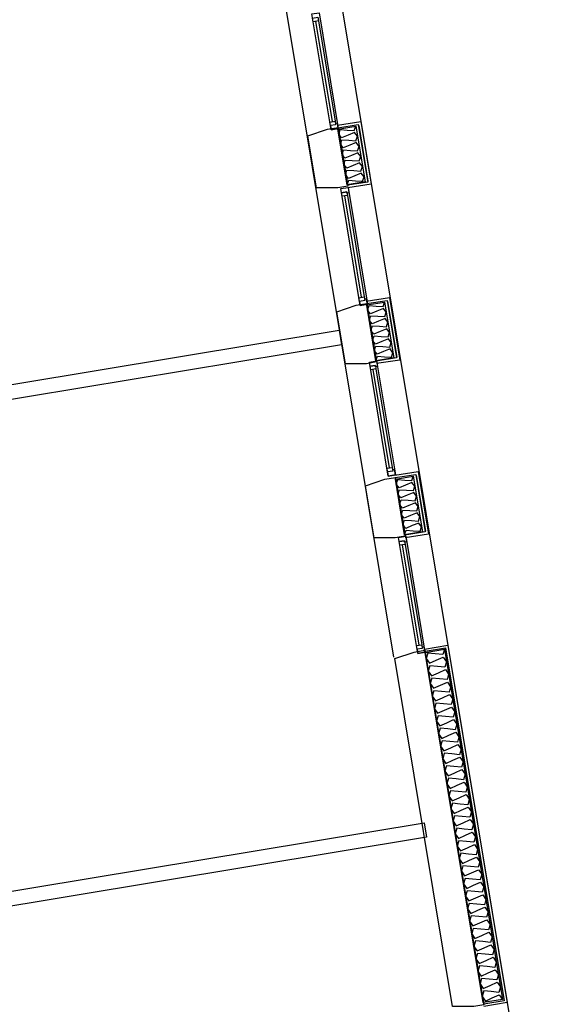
# Model space of a CAD drawing. Header units: millimetres. Extents: x -15 to 127, y -65 to 67.
# Tile 381 of 476: x 115.123 to 115.485, y 27.275 to 27.941. Entities that reach past the tile are written whole.
import ezdxf

# ---------------------------------------------------------------- set-up
doc = ezdxf.new("R2010")
doc.units = ezdxf.units.MM
doc.header["$MEASUREMENT"] = 0
doc.layers.add('Calque 5', color=7, linetype='Continuous')

# ---------------------------------------------------------------- blocks, each defined once
blk = doc.blocks.new('PD_30953')
at = {"layer": 'Calque 5', "color": 0}
for p, q in [((47.79979, -39.05721), (47.81558, -39.05476)), ((47.81558, -39.05476), (47.82259, -39.09701)), ((47.82259, -39.09701), (47.80675, -39.09947))]:
    blk.add_line(p, q, dxfattribs=at)
blk = doc.blocks.new('PD_30954')
at = {"layer": 'Calque 5', "color": 0}
for points in [[(47.80631, -39.0975), (47.80007, -39.05981), (47.81216, -39.05781), (47.81841, -39.09549), (47.80631, -39.0975)], [(47.80631, -39.0975), (47.80737, -39.09448), (47.81208, -39.09478), (47.81679, -39.09508), (47.81784, -39.09206), (47.81587, -39.08955), (47.81151, -39.09135), (47.80715, -39.09316), (47.80518, -39.09064), (47.80623, -39.08763), (47.81094, -39.08793), (47.81565, -39.08823), (47.81671, -39.08521), (47.81474, -39.0827), (47.81037, -39.0845), (47.80601, -39.08631), (47.80404, -39.08379), (47.8051, -39.08078), (47.80981, -39.08108), (47.81452, -39.08138), (47.81557, -39.07836), (47.8136, -39.07585), (47.80924, -39.07765), (47.80488, -39.07946), (47.80291, -39.07694), (47.80396, -39.07392), (47.80867, -39.07423), (47.81338, -39.07453), (47.81443, -39.07151), (47.81246, -39.06899), (47.8081, -39.0708), (47.80374, -39.07261), (47.80177, -39.07009), (47.80282, -39.06707), (47.80753, -39.06737), (47.81224, -39.06768), (47.8133, -39.06466), (47.81133, -39.06214), (47.80697, -39.06395), (47.8026, -39.06575), (47.80063, -39.06324), (47.80169, -39.06022), (47.8064, -39.06052), (47.81111, -39.06082), (47.81216, -39.05781)]]:
    blk.add_lwpolyline(points, dxfattribs=at)
blk = doc.blocks.new('PD_30952')
at = {"layer": 'Calque 5', "color": 0}
blk.add_line((47.81413, -39.05748), (47.82038, -39.09516), dxfattribs=at)
blk.add_lwpolyline([(47.80649, -39.09777), (47.80005, -39.05891), (47.81388, -39.05676), (47.82033, -39.09562), (47.80649, -39.09777)], dxfattribs=at)
at = {"layer": 'Calque 5'}
for name in ['PD_30953', 'PD_30954']:
    blk.add_blockref(name, (0, 0), dxfattribs=at)
blk = doc.blocks.new('PD_30957')
at = {"layer": 'Calque 5', "color": 0}
for p, q in [((47.81926, -39.17615), (47.83505, -39.1737)), ((47.83505, -39.1737), (47.84206, -39.21596)), ((47.84206, -39.21596), (47.82622, -39.21841))]:
    blk.add_line(p, q, dxfattribs=at)
blk = doc.blocks.new('PD_30958')
at = {"layer": 'Calque 5', "color": 0}
for points in [[(47.82579, -39.21644), (47.81954, -39.17876), (47.83163, -39.17675), (47.83788, -39.21443), (47.82579, -39.21644)], [(47.82579, -39.21644), (47.82684, -39.21342), (47.83155, -39.21372), (47.83626, -39.21402), (47.83732, -39.21101), (47.83534, -39.20849), (47.83098, -39.2103), (47.82662, -39.2121), (47.82465, -39.20959), (47.82571, -39.20657), (47.83042, -39.20687), (47.83513, -39.20717), (47.83618, -39.20416), (47.83421, -39.20164), (47.82985, -39.20345), (47.82549, -39.20525), (47.82352, -39.20274), (47.82457, -39.19972), (47.82928, -39.20002), (47.83399, -39.20032), (47.83504, -39.19731), (47.83307, -39.19479), (47.82871, -39.1966), (47.82435, -39.1984), (47.82238, -39.19589), (47.82343, -39.19287), (47.82814, -39.19317), (47.83285, -39.19347), (47.83391, -39.19045), (47.83194, -39.18794), (47.82758, -39.18974), (47.82321, -39.19155), (47.82124, -39.18903), (47.8223, -39.18602), (47.82701, -39.18632), (47.83172, -39.18662), (47.83277, -39.1836), (47.8308, -39.18109), (47.82644, -39.18289), (47.82208, -39.1847), (47.82011, -39.18218), (47.82116, -39.17917), (47.82587, -39.17947), (47.83058, -39.17977), (47.83163, -39.17675)]]:
    blk.add_lwpolyline(points, dxfattribs=at)
blk = doc.blocks.new('PD_30956')
at = {"layer": 'Calque 5', "color": 0}
blk.add_line((47.83361, -39.17642), (47.83986, -39.21411), dxfattribs=at)
blk.add_lwpolyline([(47.82597, -39.21671), (47.81952, -39.17785), (47.83336, -39.1757), (47.8398, -39.21457), (47.82597, -39.21671)], dxfattribs=at)
at = {"layer": 'Calque 5'}
for name in ['PD_30957', 'PD_30958']:
    blk.add_blockref(name, (0, 0), dxfattribs=at)
blk = doc.blocks.new('PD_30961')
at = {"layer": 'Calque 5', "color": 0}
for p, q in [((47.83864, -39.29379), (47.85442, -39.29134)), ((47.85442, -39.29134), (47.86143, -39.3336)), ((47.86143, -39.3336), (47.8456, -39.33606))]:
    blk.add_line(p, q, dxfattribs=at)
blk = doc.blocks.new('PD_30962')
at = {"layer": 'Calque 5', "color": 0}
for points in [[(47.84516, -39.33408), (47.83891, -39.2964), (47.85101, -39.2944), (47.85726, -39.33208), (47.84516, -39.33408)], [(47.84516, -39.33408), (47.84621, -39.33107), (47.85093, -39.33137), (47.85564, -39.33167), (47.85669, -39.32865), (47.85472, -39.32614), (47.85036, -39.32794), (47.846, -39.32975), (47.84403, -39.32723), (47.84508, -39.32422), (47.84979, -39.32452), (47.8545, -39.32482), (47.85555, -39.3218), (47.85358, -39.31929), (47.84922, -39.32109), (47.84486, -39.3229), (47.84289, -39.32038), (47.84394, -39.31736), (47.84865, -39.31767), (47.85336, -39.31797), (47.85442, -39.31495), (47.85245, -39.31243), (47.84808, -39.31424), (47.84372, -39.31604), (47.84175, -39.31353), (47.84281, -39.31051), (47.84752, -39.31081), (47.85223, -39.31111), (47.85328, -39.3081), (47.85131, -39.30558), (47.84695, -39.30739), (47.84259, -39.30919), (47.84062, -39.30668), (47.84167, -39.30366), (47.84638, -39.30396), (47.85109, -39.30426), (47.85214, -39.30125), (47.85017, -39.29873), (47.84581, -39.30054), (47.84145, -39.30234), (47.83948, -39.29983), (47.84053, -39.29681), (47.84524, -39.29711), (47.84995, -39.29741), (47.85101, -39.2944)]]:
    blk.add_lwpolyline(points, dxfattribs=at)
blk = doc.blocks.new('PD_30960')
at = {"layer": 'Calque 5', "color": 0}
blk.add_line((47.85298, -39.29407), (47.85923, -39.33175), dxfattribs=at)
blk.add_lwpolyline([(47.84534, -39.33436), (47.83889, -39.29549), (47.85273, -39.29335), (47.85917, -39.33221), (47.84534, -39.33436)], dxfattribs=at)
at = {"layer": 'Calque 5'}
for name in ['PD_30961', 'PD_30962']:
    blk.add_blockref(name, (0, 0), dxfattribs=at)
blk = doc.blocks.new('PD_32299')
at = {"layer": 'Calque 5', "color": 0}
for p, q in [((47.79979, -39.05721), (47.81558, -39.05476)), ((47.81558, -39.05476), (47.82259, -39.09701)), ((47.82259, -39.09701), (47.80675, -39.09947))]:
    blk.add_line(p, q, dxfattribs=at)
blk = doc.blocks.new('PD_32300')
at = {"layer": 'Calque 5', "color": 0}
for points in [[(47.80631, -39.0975), (47.80007, -39.05981), (47.81216, -39.05781), (47.81841, -39.09549), (47.80631, -39.0975)], [(47.80631, -39.0975), (47.80737, -39.09448), (47.81208, -39.09478), (47.81679, -39.09508), (47.81784, -39.09206), (47.81587, -39.08955), (47.81151, -39.09135), (47.80715, -39.09316), (47.80518, -39.09064), (47.80623, -39.08763), (47.81094, -39.08793), (47.81565, -39.08823), (47.81671, -39.08521), (47.81474, -39.0827), (47.81037, -39.0845), (47.80601, -39.08631), (47.80404, -39.08379), (47.8051, -39.08078), (47.80981, -39.08108), (47.81452, -39.08138), (47.81557, -39.07836), (47.8136, -39.07585), (47.80924, -39.07765), (47.80488, -39.07946), (47.80291, -39.07694), (47.80396, -39.07392), (47.80867, -39.07423), (47.81338, -39.07453), (47.81443, -39.07151), (47.81246, -39.06899), (47.8081, -39.0708), (47.80374, -39.07261), (47.80177, -39.07009), (47.80282, -39.06707), (47.80753, -39.06737), (47.81224, -39.06768), (47.8133, -39.06466), (47.81133, -39.06214), (47.80697, -39.06395), (47.8026, -39.06575), (47.80063, -39.06324), (47.80169, -39.06022), (47.8064, -39.06052), (47.81111, -39.06082), (47.81216, -39.05781)]]:
    blk.add_lwpolyline(points, dxfattribs=at)
blk = doc.blocks.new('PD_32298')
at = {"layer": 'Calque 5', "color": 0}
blk.add_line((47.81413, -39.05748), (47.82038, -39.09516), dxfattribs=at)
blk.add_lwpolyline([(47.80649, -39.09777), (47.80005, -39.05891), (47.81388, -39.05676), (47.82033, -39.09562), (47.80649, -39.09777)], dxfattribs=at)
at = {"layer": 'Calque 5'}
for name in ['PD_32299', 'PD_32300']:
    blk.add_blockref(name, (0, 0), dxfattribs=at)
blk = doc.blocks.new('PD_32303')
at = {"layer": 'Calque 5', "color": 0}
for p, q in [((47.81926, -39.17615), (47.83505, -39.1737)), ((47.83505, -39.1737), (47.84206, -39.21596)), ((47.84206, -39.21596), (47.82622, -39.21841))]:
    blk.add_line(p, q, dxfattribs=at)
blk = doc.blocks.new('PD_32304')
at = {"layer": 'Calque 5', "color": 0}
for points in [[(47.82579, -39.21644), (47.81954, -39.17876), (47.83163, -39.17675), (47.83788, -39.21443), (47.82579, -39.21644)], [(47.82579, -39.21644), (47.82684, -39.21342), (47.83155, -39.21372), (47.83626, -39.21402), (47.83732, -39.21101), (47.83534, -39.20849), (47.83098, -39.2103), (47.82662, -39.2121), (47.82465, -39.20959), (47.82571, -39.20657), (47.83042, -39.20687), (47.83513, -39.20717), (47.83618, -39.20416), (47.83421, -39.20164), (47.82985, -39.20345), (47.82549, -39.20525), (47.82352, -39.20274), (47.82457, -39.19972), (47.82928, -39.20002), (47.83399, -39.20032), (47.83504, -39.19731), (47.83307, -39.19479), (47.82871, -39.1966), (47.82435, -39.1984), (47.82238, -39.19589), (47.82343, -39.19287), (47.82814, -39.19317), (47.83285, -39.19347), (47.83391, -39.19045), (47.83194, -39.18794), (47.82758, -39.18974), (47.82321, -39.19155), (47.82124, -39.18903), (47.8223, -39.18602), (47.82701, -39.18632), (47.83172, -39.18662), (47.83277, -39.1836), (47.8308, -39.18109), (47.82644, -39.18289), (47.82208, -39.1847), (47.82011, -39.18218), (47.82116, -39.17917), (47.82587, -39.17947), (47.83058, -39.17977), (47.83163, -39.17675)]]:
    blk.add_lwpolyline(points, dxfattribs=at)
blk = doc.blocks.new('PD_32302')
at = {"layer": 'Calque 5', "color": 0}
blk.add_line((47.83361, -39.17642), (47.83986, -39.21411), dxfattribs=at)
blk.add_lwpolyline([(47.82597, -39.21671), (47.81952, -39.17785), (47.83336, -39.1757), (47.8398, -39.21457), (47.82597, -39.21671)], dxfattribs=at)
at = {"layer": 'Calque 5'}
for name in ['PD_32303', 'PD_32304']:
    blk.add_blockref(name, (0, 0), dxfattribs=at)
blk = doc.blocks.new('PD_32307')
at = {"layer": 'Calque 5', "color": 0}
for p, q in [((47.83864, -39.29379), (47.85442, -39.29134)), ((47.85442, -39.29134), (47.86143, -39.3336)), ((47.86143, -39.3336), (47.8456, -39.33606))]:
    blk.add_line(p, q, dxfattribs=at)
blk = doc.blocks.new('PD_32308')
at = {"layer": 'Calque 5', "color": 0}
for points in [[(47.84516, -39.33408), (47.83891, -39.2964), (47.85101, -39.2944), (47.85726, -39.33208), (47.84516, -39.33408)], [(47.84516, -39.33408), (47.84621, -39.33107), (47.85093, -39.33137), (47.85564, -39.33167), (47.85669, -39.32865), (47.85472, -39.32614), (47.85036, -39.32794), (47.846, -39.32975), (47.84403, -39.32723), (47.84508, -39.32422), (47.84979, -39.32452), (47.8545, -39.32482), (47.85555, -39.3218), (47.85358, -39.31929), (47.84922, -39.32109), (47.84486, -39.3229), (47.84289, -39.32038), (47.84394, -39.31736), (47.84865, -39.31767), (47.85336, -39.31797), (47.85442, -39.31495), (47.85245, -39.31243), (47.84808, -39.31424), (47.84372, -39.31604), (47.84175, -39.31353), (47.84281, -39.31051), (47.84752, -39.31081), (47.85223, -39.31111), (47.85328, -39.3081), (47.85131, -39.30558), (47.84695, -39.30739), (47.84259, -39.30919), (47.84062, -39.30668), (47.84167, -39.30366), (47.84638, -39.30396), (47.85109, -39.30426), (47.85214, -39.30125), (47.85017, -39.29873), (47.84581, -39.30054), (47.84145, -39.30234), (47.83948, -39.29983), (47.84053, -39.29681), (47.84524, -39.29711), (47.84995, -39.29741), (47.85101, -39.2944)]]:
    blk.add_lwpolyline(points, dxfattribs=at)
blk = doc.blocks.new('PD_32306')
at = {"layer": 'Calque 5', "color": 0}
blk.add_line((47.85298, -39.29407), (47.85923, -39.33175), dxfattribs=at)
blk.add_lwpolyline([(47.84534, -39.33436), (47.83889, -39.29549), (47.85273, -39.29335), (47.85917, -39.33221), (47.84534, -39.33436)], dxfattribs=at)
at = {"layer": 'Calque 5'}
for name in ['PD_32307', 'PD_32308']:
    blk.add_blockref(name, (0, 0), dxfattribs=at)

msp = doc.modelspace()

# ---------------------------------------------------------------- linework, layer by layer
at = {"layer": 'Calque 5', "color": 0}
for p, q in [((115.30249, 27.95248), (115.37593, 27.50991)), ((115.30249, 27.95248), (115.37593, 27.50991)), ((115.34096, 27.95086), (115.48473, 27.0838)), ((115.34096, 27.95086), (115.48473, 27.0838)), ((115.33475, 27.87202), (115.3235, 27.93983)), ((115.33475, 27.87202), (115.3235, 27.93983)), ((115.32527, 27.94013), (115.33652, 27.87231)), ((115.32527, 27.94013), (115.33652, 27.87231)), ((115.35443, 27.75322), (115.34306, 27.82178)), ((115.35443, 27.75322), (115.34306, 27.82178)), ((115.34483, 27.82208), (115.3562, 27.75351)), ((115.34483, 27.82208), (115.3562, 27.75351)), ((115.37343, 27.6379), (115.36239, 27.70447)), ((115.37343, 27.6379), (115.36239, 27.70447)), ((115.36416, 27.70476), (115.3752, 27.6382)), ((115.36416, 27.70476), (115.3752, 27.6382)), ((115.39331, 27.51804), (115.38205, 27.58591)), ((115.39331, 27.51804), (115.38205, 27.58591)), ((115.38382, 27.58621), (115.39508, 27.51834)), ((115.38382, 27.58621), (115.39508, 27.51834)), ((115.39692, 27.51545), (115.4127, 27.51806)), ((115.39692, 27.51545), (115.4127, 27.51806)), ((115.4127, 27.51806), (115.45277, 27.27642)), ((115.4127, 27.51806), (115.45277, 27.27642)), ((115.45277, 27.27642), (115.43699, 27.27381)), ((115.45277, 27.27642), (115.43699, 27.27381))]:
    msp.add_line(p, q, dxfattribs=at)
for points in [[(115.32573, 27.94557), (115.33871, 27.86731), (115.33384, 27.86651), (115.32087, 27.94476), (115.32573, 27.94557)], [(115.32573, 27.94557), (115.33871, 27.86731), (115.33384, 27.86651), (115.32087, 27.94476), (115.32573, 27.94557)], [(115.32486, 27.94258), (115.32527, 27.94013), (115.32173, 27.93954), (115.32132, 27.942), (115.32486, 27.94258)], [(115.32486, 27.94258), (115.32527, 27.94013), (115.32173, 27.93954), (115.32132, 27.942), (115.32486, 27.94258)], [(115.33652, 27.87231), (115.33692, 27.86986), (115.33338, 27.86927), (115.33298, 27.87173), (115.33652, 27.87231)], [(115.33652, 27.87231), (115.33692, 27.86986), (115.33338, 27.86927), (115.33298, 27.87173), (115.33652, 27.87231)], [(115.33384, 27.86651), (115.33871, 27.86731), (115.3381, 27.871), (115.33677, 27.87078), (115.33692, 27.86986), (115.33338, 27.86927), (115.33384, 27.86651)], [(115.33384, 27.86651), (115.33871, 27.86731), (115.3381, 27.871), (115.33677, 27.87078), (115.33692, 27.86986), (115.33338, 27.86927), (115.33384, 27.86651)], [(115.33855, 27.86803), (115.34511, 27.82844), (115.33831, 27.8273), (115.32402, 27.8273), (115.3182, 27.86237), (115.33135, 27.86685), (115.33855, 27.86803)], [(115.33855, 27.86803), (115.34511, 27.82844), (115.33831, 27.8273), (115.32402, 27.8273), (115.3182, 27.86237), (115.33135, 27.86685), (115.33855, 27.86803)], [(115.3453, 27.82752), (115.3584, 27.74851), (115.35353, 27.7477), (115.34043, 27.82671), (115.3453, 27.82752)], [(115.34043, 27.82671), (115.3453, 27.82752), (115.34591, 27.82383), (115.34458, 27.82361), (115.34443, 27.82453), (115.34089, 27.82395), (115.34043, 27.82671)], [(115.3453, 27.82752), (115.3584, 27.74851), (115.35353, 27.7477), (115.34043, 27.82671), (115.3453, 27.82752)], [(115.34043, 27.82671), (115.3453, 27.82752), (115.34591, 27.82383), (115.34458, 27.82361), (115.34443, 27.82453), (115.34089, 27.82395), (115.34043, 27.82671)], [(115.34443, 27.82453), (115.34483, 27.82208), (115.34129, 27.82149), (115.34089, 27.82395), (115.34443, 27.82453)], [(115.34443, 27.82453), (115.34483, 27.82208), (115.34129, 27.82149), (115.34089, 27.82395), (115.34443, 27.82453)], [(115.3562, 27.75351), (115.35661, 27.75106), (115.35307, 27.75047), (115.35266, 27.75293), (115.3562, 27.75351)], [(115.3562, 27.75351), (115.35661, 27.75106), (115.35307, 27.75047), (115.35266, 27.75293), (115.3562, 27.75351)], [(115.35353, 27.7477), (115.3584, 27.74851), (115.35778, 27.7522), (115.35646, 27.75198), (115.35661, 27.75106), (115.35307, 27.75047), (115.35353, 27.7477)], [(115.35353, 27.7477), (115.3584, 27.74851), (115.35778, 27.7522), (115.35646, 27.75198), (115.35661, 27.75106), (115.35307, 27.75047), (115.35353, 27.7477)], [(115.35802, 27.74908), (115.36459, 27.7095), (115.35778, 27.70835), (115.34349, 27.70835), (115.33767, 27.74342), (115.35082, 27.74791), (115.35802, 27.74908)], [(115.35802, 27.74908), (115.36459, 27.7095), (115.35778, 27.70835), (115.34349, 27.70835), (115.33767, 27.74342), (115.35082, 27.74791), (115.35802, 27.74908)], [(115.34091, 27.72118), (114.73919, 27.6214), (114.73755, 27.63126), (115.33928, 27.73104), (115.34091, 27.72118)], [(115.34091, 27.72118), (114.73919, 27.6214), (114.73755, 27.63126), (115.33928, 27.73104), (115.34091, 27.72118)], [(115.36462, 27.71021), (115.37739, 27.63319), (115.37253, 27.63239), (115.35976, 27.7094), (115.36462, 27.71021)], [(115.35976, 27.7094), (115.36462, 27.71021), (115.36523, 27.70652), (115.36391, 27.7063), (115.36375, 27.70722), (115.36021, 27.70663), (115.35976, 27.7094)], [(115.36462, 27.71021), (115.37739, 27.63319), (115.37253, 27.63239), (115.35976, 27.7094), (115.36462, 27.71021)], [(115.35976, 27.7094), (115.36462, 27.71021), (115.36523, 27.70652), (115.36391, 27.7063), (115.36375, 27.70722), (115.36021, 27.70663), (115.35976, 27.7094)], [(115.36375, 27.70722), (115.36416, 27.70476), (115.36062, 27.70418), (115.36021, 27.70663), (115.36375, 27.70722)], [(115.36375, 27.70722), (115.36416, 27.70476), (115.36062, 27.70418), (115.36021, 27.70663), (115.36375, 27.70722)], [(115.3752, 27.6382), (115.37561, 27.63574), (115.37207, 27.63515), (115.37166, 27.63761), (115.3752, 27.6382)], [(115.3752, 27.6382), (115.37561, 27.63574), (115.37207, 27.63515), (115.37166, 27.63761), (115.3752, 27.6382)], [(115.37739, 27.63144), (115.38396, 27.59185), (115.37716, 27.59071), (115.36286, 27.59071), (115.35705, 27.62578), (115.37019, 27.63026), (115.37739, 27.63144)], [(115.37739, 27.63144), (115.38396, 27.59185), (115.37716, 27.59071), (115.36286, 27.59071), (115.35705, 27.62578), (115.37019, 27.63026), (115.37739, 27.63144)], [(115.37253, 27.63239), (115.37739, 27.63319), (115.37678, 27.63688), (115.37545, 27.63666), (115.37561, 27.63574), (115.37207, 27.63515), (115.37253, 27.63239)], [(115.37253, 27.63239), (115.37739, 27.63319), (115.37678, 27.63688), (115.37545, 27.63666), (115.37561, 27.63574), (115.37207, 27.63515), (115.37253, 27.63239)], [(115.38428, 27.59165), (115.39727, 27.51334), (115.3924, 27.51253), (115.37942, 27.59084), (115.38428, 27.59165)], [(115.37942, 27.59084), (115.38428, 27.59165), (115.38489, 27.58796), (115.38357, 27.58774), (115.38341, 27.58866), (115.37987, 27.58808), (115.37942, 27.59084)], [(115.38428, 27.59165), (115.39727, 27.51334), (115.3924, 27.51253), (115.37942, 27.59084), (115.38428, 27.59165)], [(115.37942, 27.59084), (115.38428, 27.59165), (115.38489, 27.58796), (115.38357, 27.58774), (115.38341, 27.58866), (115.37987, 27.58808), (115.37942, 27.59084)], [(115.38341, 27.58866), (115.38382, 27.58621), (115.38028, 27.58562), (115.37987, 27.58808), (115.38341, 27.58866)], [(115.38341, 27.58866), (115.38382, 27.58621), (115.38028, 27.58562), (115.37987, 27.58808), (115.38341, 27.58866)], [(115.39508, 27.51834), (115.39548, 27.51588), (115.39194, 27.51529), (115.39154, 27.51775), (115.39508, 27.51834)], [(115.39508, 27.51834), (115.39548, 27.51588), (115.39194, 27.51529), (115.39154, 27.51775), (115.39508, 27.51834)], [(115.39731, 27.51459), (115.43706, 27.27489), (115.43025, 27.27374), (115.41596, 27.27374), (115.37696, 27.50893), (115.39011, 27.51341), (115.39731, 27.51459)], [(115.39731, 27.51459), (115.43706, 27.27489), (115.43025, 27.27374), (115.41596, 27.27374), (115.37696, 27.50893), (115.39011, 27.51341), (115.39731, 27.51459)], [(115.3924, 27.51253), (115.39727, 27.51334), (115.39666, 27.51702), (115.39533, 27.5168), (115.39548, 27.51588), (115.39194, 27.51529), (115.3924, 27.51253)], [(115.3924, 27.51253), (115.39727, 27.51334), (115.39666, 27.51702), (115.39533, 27.5168), (115.39548, 27.51588), (115.39194, 27.51529), (115.3924, 27.51253)], [(115.41047, 27.51535), (115.44973, 27.27856), (115.43663, 27.27639), (115.39736, 27.51317), (115.41047, 27.51535)], [(115.41047, 27.51535), (115.44973, 27.27856), (115.43663, 27.27639), (115.39736, 27.51317), (115.41047, 27.51535)], [(115.43699, 27.27533), (115.39741, 27.51401), (115.41122, 27.5163), (115.4508, 27.27762), (115.43699, 27.27533)], [(115.43699, 27.27533), (115.39741, 27.51401), (115.41122, 27.5163), (115.4508, 27.27762), (115.43699, 27.27533)], [(115.41047, 27.51535), (115.4094, 27.51165), (115.40427, 27.51215), (115.39913, 27.51264), (115.39806, 27.50895), (115.40027, 27.5058), (115.40497, 27.50792), (115.40966, 27.51004), (115.41187, 27.50689), (115.4108, 27.5032), (115.40567, 27.50369), (115.40054, 27.50418), (115.39947, 27.50049), (115.40167, 27.49734), (115.40637, 27.49946), (115.41107, 27.50158), (115.41327, 27.49843), (115.4122, 27.49474), (115.40707, 27.49523), (115.40194, 27.49572), (115.40087, 27.49203), (115.40307, 27.48888), (115.40777, 27.491), (115.41247, 27.49313), (115.41467, 27.48998), (115.4136, 27.48628), (115.40847, 27.48678), (115.40334, 27.48727), (115.40227, 27.48358), (115.40448, 27.48043), (115.40917, 27.48255), (115.41387, 27.48467), (115.41608, 27.48152), (115.41501, 27.47783), (115.40987, 27.47832), (115.40474, 27.47881), (115.40367, 27.47512), (115.40588, 27.47197), (115.41058, 27.47409), (115.41527, 27.47621), (115.41748, 27.47306), (115.41641, 27.46937), (115.41128, 27.46986), (115.40615, 27.47036), (115.40507, 27.46666), (115.40728, 27.46351), (115.41198, 27.46563), (115.41668, 27.46776), (115.41888, 27.46461), (115.41781, 27.46091), (115.41268, 27.46141), (115.40755, 27.4619), (115.40648, 27.45821), (115.40868, 27.45506), (115.41338, 27.45718), (115.41808, 27.4593), (115.42028, 27.45615), (115.41921, 27.45246), (115.41408, 27.45295), (115.40895, 27.45344), (115.40788, 27.44975), (115.41008, 27.4466), (115.41478, 27.44872), (115.41948, 27.45084), (115.42169, 27.44769), (115.42061, 27.444), (115.41548, 27.44449), (115.41035, 27.44499), (115.40928, 27.44129), (115.41149, 27.43814), (115.41618, 27.44027), (115.42088, 27.44239), (115.42309, 27.43924), (115.42202, 27.43554), (115.41689, 27.43604), (115.41175, 27.43653), (115.41068, 27.43284), (115.41289, 27.42969), (115.41759, 27.43181), (115.42228, 27.43393), (115.42449, 27.43078), (115.42342, 27.42709), (115.41829, 27.42758), (115.41316, 27.42807), (115.41209, 27.42438), (115.41429, 27.42123), (115.41899, 27.42335), (115.42369, 27.42547), (115.42589, 27.42232), (115.42482, 27.41863), (115.41969, 27.41912), (115.41456, 27.41962), (115.41349, 27.41592), (115.41569, 27.41277), (115.42039, 27.4149), (115.42509, 27.41702), (115.42729, 27.41387), (115.42622, 27.41018), (115.42109, 27.41067), (115.41596, 27.41116), (115.41489, 27.40747), (115.4171, 27.40432), (115.42179, 27.40644), (115.42649, 27.40856), (115.4287, 27.40541), (115.42763, 27.40172), (115.42249, 27.40221), (115.41736, 27.4027), (115.41629, 27.39901), (115.4185, 27.39586), (115.4232, 27.39798), (115.42789, 27.4001), (115.4301, 27.39696), (115.42903, 27.39326), (115.4239, 27.39375), (115.41877, 27.39425), (115.4177, 27.39055), (115.4199, 27.3874), (115.4246, 27.38953), (115.4293, 27.39165), (115.4315, 27.3885), (115.43043, 27.38481), (115.4253, 27.3853), (115.42017, 27.38579), (115.4191, 27.3821), (115.4213, 27.37895), (115.426, 27.38107), (115.4307, 27.38319), (115.4329, 27.38004), (115.43183, 27.37635), (115.4267, 27.37684), (115.42157, 27.37733), (115.4205, 27.37364), (115.42271, 27.37049), (115.4274, 27.37261), (115.4321, 27.37474), (115.43431, 27.37159), (115.43324, 27.36789), (115.4281, 27.36838), (115.42297, 27.36888), (115.4219, 27.36518), (115.42411, 27.36203), (115.42881, 27.36416), (115.4335, 27.36628), (115.43571, 27.36313), (115.43464, 27.35944), (115.42951, 27.35993), (115.42438, 27.36042), (115.4233, 27.35673), (115.42551, 27.35358), (115.43021, 27.3557), (115.43491, 27.35782), (115.43711, 27.35467), (115.43604, 27.35098), (115.43091, 27.35147), (115.42578, 27.35196), (115.42471, 27.34827), (115.42691, 27.34512), (115.43161, 27.34724), (115.43631, 27.34937), (115.43851, 27.34622), (115.43744, 27.34252), (115.43231, 27.34302), (115.42718, 27.34351), (115.42611, 27.33981), (115.42831, 27.33666), (115.43301, 27.33879), (115.43771, 27.34091), (115.43992, 27.33776), (115.43884, 27.33407), (115.43371, 27.33456), (115.42858, 27.33505), (115.42751, 27.33136), (115.42972, 27.32821), (115.43441, 27.33033), (115.43911, 27.33245), (115.44132, 27.3293), (115.44025, 27.32561), (115.43512, 27.3261), (115.42998, 27.32659), (115.42891, 27.3229), (115.43112, 27.31975), (115.43582, 27.32187), (115.44051, 27.324), (115.44272, 27.32085), (115.44165, 27.31715), (115.43652, 27.31765), (115.43139, 27.31814), (115.43032, 27.31444), (115.43252, 27.3113), (115.43722, 27.31342), (115.44192, 27.31554), (115.44412, 27.31239), (115.44305, 27.3087), (115.43792, 27.30919), (115.43279, 27.30968), (115.43172, 27.30599), (115.43392, 27.30284), (115.43862, 27.30496), (115.44332, 27.30708), (115.44552, 27.30393), (115.44445, 27.30024), (115.43932, 27.30073), (115.43419, 27.30122), (115.43312, 27.29753), (115.43533, 27.29438), (115.44002, 27.2965), (115.44472, 27.29863), (115.44693, 27.29548), (115.44586, 27.29178), (115.44072, 27.29228), (115.43559, 27.29277), (115.43452, 27.28908), (115.43673, 27.28593), (115.44143, 27.28805), (115.44612, 27.29017), (115.44833, 27.28702), (115.44726, 27.28333), (115.44213, 27.28382), (115.437, 27.28431), (115.43592, 27.28062), (115.43813, 27.27747), (115.44283, 27.27959), (115.44753, 27.28171), (115.44973, 27.27856)], [(115.41047, 27.51535), (115.4094, 27.51165), (115.40427, 27.51215), (115.39913, 27.51264), (115.39806, 27.50895), (115.40027, 27.5058), (115.40497, 27.50792), (115.40966, 27.51004), (115.41187, 27.50689), (115.4108, 27.5032), (115.40567, 27.50369), (115.40054, 27.50418), (115.39947, 27.50049), (115.40167, 27.49734), (115.40637, 27.49946), (115.41107, 27.50158), (115.41327, 27.49843), (115.4122, 27.49474), (115.40707, 27.49523), (115.40194, 27.49572), (115.40087, 27.49203), (115.40307, 27.48888), (115.40777, 27.491), (115.41247, 27.49313), (115.41467, 27.48998), (115.4136, 27.48628), (115.40847, 27.48678), (115.40334, 27.48727), (115.40227, 27.48358), (115.40448, 27.48043), (115.40917, 27.48255), (115.41387, 27.48467), (115.41608, 27.48152), (115.41501, 27.47783), (115.40987, 27.47832), (115.40474, 27.47881), (115.40367, 27.47512), (115.40588, 27.47197), (115.41058, 27.47409), (115.41527, 27.47621), (115.41748, 27.47306), (115.41641, 27.46937), (115.41128, 27.46986), (115.40615, 27.47036), (115.40507, 27.46666), (115.40728, 27.46351), (115.41198, 27.46563), (115.41668, 27.46776), (115.41888, 27.46461), (115.41781, 27.46091), (115.41268, 27.46141), (115.40755, 27.4619), (115.40648, 27.45821), (115.40868, 27.45506), (115.41338, 27.45718), (115.41808, 27.4593), (115.42028, 27.45615), (115.41921, 27.45246), (115.41408, 27.45295), (115.40895, 27.45344), (115.40788, 27.44975), (115.41008, 27.4466), (115.41478, 27.44872), (115.41948, 27.45084), (115.42169, 27.44769), (115.42061, 27.444), (115.41548, 27.44449), (115.41035, 27.44499), (115.40928, 27.44129), (115.41149, 27.43814), (115.41618, 27.44027), (115.42088, 27.44239), (115.42309, 27.43924), (115.42202, 27.43554), (115.41689, 27.43604), (115.41175, 27.43653), (115.41068, 27.43284), (115.41289, 27.42969), (115.41759, 27.43181), (115.42228, 27.43393), (115.42449, 27.43078), (115.42342, 27.42709), (115.41829, 27.42758), (115.41316, 27.42807), (115.41209, 27.42438), (115.41429, 27.42123), (115.41899, 27.42335), (115.42369, 27.42547), (115.42589, 27.42232), (115.42482, 27.41863), (115.41969, 27.41912), (115.41456, 27.41962), (115.41349, 27.41592), (115.41569, 27.41277), (115.42039, 27.4149), (115.42509, 27.41702), (115.42729, 27.41387), (115.42622, 27.41018), (115.42109, 27.41067), (115.41596, 27.41116), (115.41489, 27.40747), (115.4171, 27.40432), (115.42179, 27.40644), (115.42649, 27.40856), (115.4287, 27.40541), (115.42763, 27.40172), (115.42249, 27.40221), (115.41736, 27.4027), (115.41629, 27.39901), (115.4185, 27.39586), (115.4232, 27.39798), (115.42789, 27.4001), (115.4301, 27.39696), (115.42903, 27.39326), (115.4239, 27.39375), (115.41877, 27.39425), (115.4177, 27.39055), (115.4199, 27.3874), (115.4246, 27.38953), (115.4293, 27.39165), (115.4315, 27.3885), (115.43043, 27.38481), (115.4253, 27.3853), (115.42017, 27.38579), (115.4191, 27.3821), (115.4213, 27.37895), (115.426, 27.38107), (115.4307, 27.38319), (115.4329, 27.38004), (115.43183, 27.37635), (115.4267, 27.37684), (115.42157, 27.37733), (115.4205, 27.37364), (115.42271, 27.37049), (115.4274, 27.37261), (115.4321, 27.37474), (115.43431, 27.37159), (115.43324, 27.36789), (115.4281, 27.36838), (115.42297, 27.36888), (115.4219, 27.36518), (115.42411, 27.36203), (115.42881, 27.36416), (115.4335, 27.36628), (115.43571, 27.36313), (115.43464, 27.35944), (115.42951, 27.35993), (115.42438, 27.36042), (115.4233, 27.35673), (115.42551, 27.35358), (115.43021, 27.3557), (115.43491, 27.35782), (115.43711, 27.35467), (115.43604, 27.35098), (115.43091, 27.35147), (115.42578, 27.35196), (115.42471, 27.34827), (115.42691, 27.34512), (115.43161, 27.34724), (115.43631, 27.34937), (115.43851, 27.34622), (115.43744, 27.34252), (115.43231, 27.34302), (115.42718, 27.34351), (115.42611, 27.33981), (115.42831, 27.33666), (115.43301, 27.33879), (115.43771, 27.34091), (115.43992, 27.33776), (115.43884, 27.33407), (115.43371, 27.33456), (115.42858, 27.33505), (115.42751, 27.33136), (115.42972, 27.32821), (115.43441, 27.33033), (115.43911, 27.33245), (115.44132, 27.3293), (115.44025, 27.32561), (115.43512, 27.3261), (115.42998, 27.32659), (115.42891, 27.3229), (115.43112, 27.31975), (115.43582, 27.32187), (115.44051, 27.324), (115.44272, 27.32085), (115.44165, 27.31715), (115.43652, 27.31765), (115.43139, 27.31814), (115.43032, 27.31444), (115.43252, 27.3113), (115.43722, 27.31342), (115.44192, 27.31554), (115.44412, 27.31239), (115.44305, 27.3087), (115.43792, 27.30919), (115.43279, 27.30968), (115.43172, 27.30599), (115.43392, 27.30284), (115.43862, 27.30496), (115.44332, 27.30708), (115.44552, 27.30393), (115.44445, 27.30024), (115.43932, 27.30073), (115.43419, 27.30122), (115.43312, 27.29753), (115.43533, 27.29438), (115.44002, 27.2965), (115.44472, 27.29863), (115.44693, 27.29548), (115.44586, 27.29178), (115.44072, 27.29228), (115.43559, 27.29277), (115.43452, 27.28908), (115.43673, 27.28593), (115.44143, 27.28805), (115.44612, 27.29017), (115.44833, 27.28702), (115.44726, 27.28333), (115.44213, 27.28382), (115.437, 27.28431), (115.43592, 27.28062), (115.43813, 27.27747), (115.44283, 27.27959), (115.44753, 27.28171), (115.44973, 27.27856)], [(115.39831, 27.38814), (114.79422, 27.28797), (114.79259, 27.29783), (115.39667, 27.39801), (115.39831, 27.38814)], [(115.39831, 27.38814), (114.79422, 27.28797), (114.79259, 27.29783), (115.39667, 27.39801), (115.39831, 27.38814)]]:
    msp.add_lwpolyline(points, dxfattribs=at)
for p in [(115.33871, 27.86731), (115.33871, 27.86731), (115.3584, 27.74851), (115.3584, 27.74851), (115.37739, 27.63319), (115.37739, 27.63319), (115.39727, 27.51334), (115.39727, 27.51334)]:
    msp.add_point(p, dxfattribs=at)

# ---------------------------------------------------------------- block references
at = {"layer": 'Calque 5'}
for name in ['PD_30952', 'PD_32298', 'PD_30956', 'PD_32302', 'PD_30960', 'PD_32306']:
    msp.add_blockref(name, (67.53836, 66.92678), dxfattribs=at)

doc.saveas('drawing.dxf')
